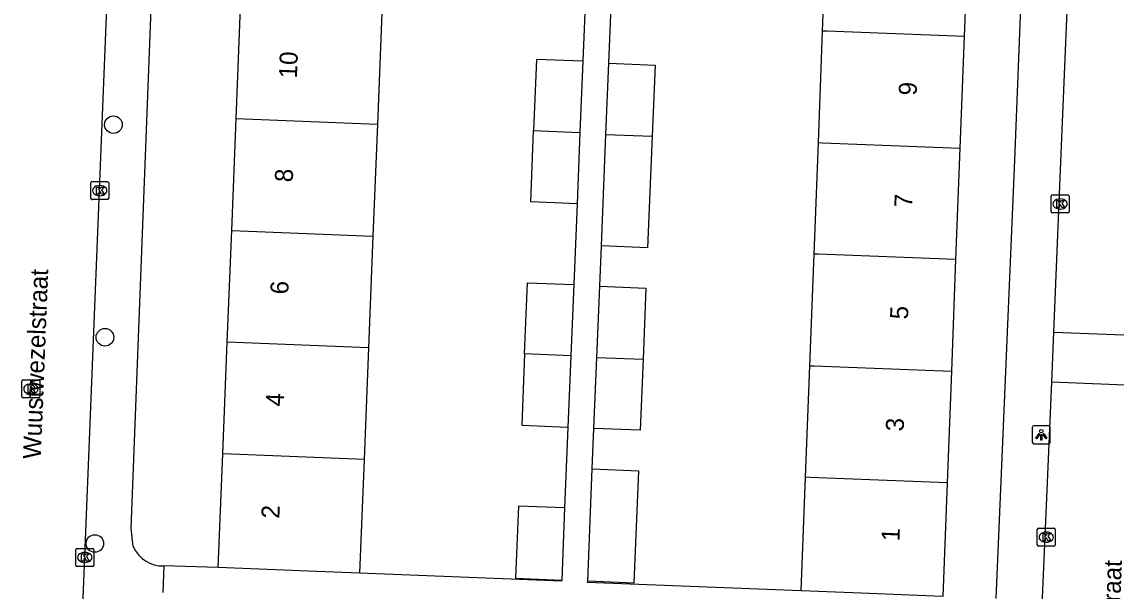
# Model space of a CAD drawing. Extents: x 160732 to 162105, y 387428 to 388479.
# Drawn here: x 161565.5 to 161626.3, y 387781.9 to 387813.6 of the extents above; entities that cross this region are included whole.
import ezdxf

# ---------------------------------------------------------------- set-up
doc = ezdxf.new("R2010")
doc.units = 0
for name, color, linetype in [('IMGEO_Boom', 7, 'Continuous'), ('IMGEO_Kolk', 7, 'Continuous'), ('IMGEO_Lichtpunt', 7, 'Continuous'), ('IMGEO_Openbare_ruimte_label', 7, 'Continuous'), ('IMGEO_Pand', 7, 'Continuous'), ('IMGEO_Pand_nummerreeks', 7, 'Continuous'), ('IMGEO_Rijbaan_lokaal_open', 7, 'Continuous'), ('IMGEO_Rioolput', 7, 'Continuous'), ('IMGEO_Voetpad_open', 7, 'Continuous')]:
    doc.layers.add(name, color=color, linetype=linetype)

msp = doc.modelspace()

# ---------------------------------------------------------------- linework, layer by layer
at = {"layer": 'IMGEO_Boom'}
for centre in [(161570.559, 387807.842), (161570.088, 387796.035), (161569.526, 387784.58)]:
    msp.add_circle(centre, 0.489, dxfattribs=at)
at = {"layer": 'IMGEO_Kolk'}
for p, q in [((161569.296, 387803.752), (161569.296, 387804.604)), ((161569.371, 387804.678), (161570.223, 387804.678)), ((161569.784, 387804.458), (161569.809, 387804.458)), ((161570.297, 387804.604), (161570.297, 387803.752)), ((161570.223, 387803.678), (161569.371, 387803.678)), ((161569.807, 387803.898), (161569.782, 387803.898)), ((161622.646, 387803.012), (161622.646, 387803.864)), ((161622.721, 387803.938), (161623.573, 387803.938)), ((161623.134, 387803.718), (161623.159, 387803.718)), ((161623.647, 387803.864), (161623.647, 387803.012)), ((161623.573, 387802.938), (161622.721, 387802.938)), ((161623.157, 387803.158), (161623.132, 387803.158)), ((161621.881, 387784.505), (161621.881, 387785.357)), ((161621.956, 387785.431), (161622.808, 387785.431)), ((161622.882, 387785.357), (161622.882, 387784.505)), ((161622.369, 387785.211), (161622.394, 387785.211)), ((161568.472, 387783.38), (161568.472, 387784.232)), ((161568.547, 387784.306), (161569.399, 387784.306)), ((161568.96, 387784.086), (161568.985, 387784.086)), ((161569.473, 387784.232), (161569.473, 387783.38)), ((161622.808, 387784.431), (161621.956, 387784.431)), ((161622.392, 387784.651), (161622.367, 387784.651)), ((161568.983, 387783.526), (161568.958, 387783.526)), ((161569.399, 387783.306), (161568.547, 387783.306))]:
    msp.add_line(p, q, dxfattribs=at)
for points in [[(161569.296, 387803.752), (161569.296, 387804.604)], [(161569.371, 387804.678), (161570.223, 387804.678)], [(161569.617, 387804.378), (161569.74, 387804.378), (161569.74, 387804.227), (161569.87, 387804.378), (161570.034, 387804.378), (161569.888, 387804.227), (161570.041, 387803.978), (161569.889, 387803.978), (161569.804, 387804.142), (161569.74, 387804.075), (161569.74, 387803.978), (161569.617, 387803.978), (161569.617, 387804.378)], [(161570.297, 387804.604), (161570.297, 387803.752)], [(161570.223, 387803.678), (161569.371, 387803.678)], [(161622.646, 387803.012), (161622.646, 387803.864)], [(161622.721, 387803.938), (161623.573, 387803.938)], [(161622.967, 387803.638), (161623.09, 387803.638), (161623.09, 387803.487), (161623.22, 387803.638), (161623.384, 387803.638), (161623.238, 387803.487), (161623.391, 387803.238), (161623.239, 387803.238), (161623.154, 387803.402), (161623.09, 387803.335), (161623.09, 387803.238), (161622.967, 387803.238), (161622.967, 387803.638)], [(161623.647, 387803.864), (161623.647, 387803.012)], [(161623.573, 387802.938), (161622.721, 387802.938)], [(161621.881, 387784.505), (161621.881, 387785.357)], [(161621.956, 387785.431), (161622.808, 387785.431)], [(161622.882, 387785.357), (161622.882, 387784.505)], [(161622.202, 387785.131), (161622.325, 387785.131), (161622.325, 387784.98), (161622.455, 387785.131), (161622.619, 387785.131), (161622.473, 387784.98), (161622.626, 387784.731), (161622.474, 387784.731), (161622.389, 387784.895), (161622.325, 387784.828), (161622.325, 387784.731), (161622.202, 387784.731), (161622.202, 387785.131)], [(161568.472, 387783.38), (161568.472, 387784.232)], [(161568.547, 387784.306), (161569.399, 387784.306)], [(161569.473, 387784.232), (161569.473, 387783.38)], [(161622.808, 387784.431), (161621.956, 387784.431)], [(161568.793, 387784.006), (161568.916, 387784.006), (161568.916, 387783.855), (161569.046, 387784.006), (161569.21, 387784.006), (161569.064, 387783.855), (161569.217, 387783.606), (161569.065, 387783.606), (161568.98, 387783.77), (161568.916, 387783.703), (161568.916, 387783.606), (161568.793, 387783.606), (161568.793, 387784.006)], [(161569.399, 387783.306), (161568.547, 387783.306)]]:
    msp.add_lwpolyline(points, dxfattribs=at)
for centre, start, end in [((161569.373, 387804.602), 91.55205, 178.44795), ((161569.373, 387804.602), 91.55205, 178.44795), ((161570.221, 387804.602), 1.55205, 88.44795), ((161570.221, 387804.602), 1.55205, 88.44795), ((161569.373, 387803.754), 181.55205, 268.44795), ((161569.373, 387803.754), 181.55205, 268.44795), ((161570.221, 387803.754), 271.55205, 358.44795), ((161570.221, 387803.754), 271.55205, 358.44795), ((161622.723, 387803.862), 91.55205, 178.44795), ((161622.723, 387803.862), 91.55205, 178.44795), ((161623.571, 387803.862), 1.55205, 88.44795), ((161623.571, 387803.862), 1.55205, 88.44795), ((161622.723, 387803.014), 181.55205, 268.44795), ((161622.723, 387803.014), 181.55205, 268.44795), ((161623.571, 387803.014), 271.55205, 358.44795), ((161623.571, 387803.014), 271.55205, 358.44795), ((161621.958, 387785.355), 91.55205, 178.44795), ((161621.958, 387785.355), 91.55205, 178.44795), ((161622.806, 387785.355), 1.55205, 88.44795), ((161622.806, 387785.355), 1.55205, 88.44795), ((161568.549, 387784.23), 91.55205, 178.44795), ((161568.549, 387784.23), 91.55205, 178.44795), ((161569.397, 387784.23), 1.55205, 88.44795), ((161569.397, 387784.23), 1.55205, 88.44795), ((161621.958, 387784.507), 181.55205, 268.44795), ((161621.958, 387784.507), 181.55205, 268.44795), ((161622.806, 387784.507), 271.55205, 358.44795), ((161622.806, 387784.507), 271.55205, 358.44795), ((161568.549, 387783.382), 181.55205, 268.44795), ((161568.549, 387783.382), 181.55205, 268.44795), ((161569.397, 387783.382), 271.55205, 358.44795), ((161569.397, 387783.382), 271.55205, 358.44795)]:
    msp.add_arc(centre, 0.0765, start, end, dxfattribs=at)
for centre, major_axis, ratio, start_param, end_param in [((161569.783, 387804.178), (-0.387, 0.002), 0.722429, 4.712389, 7.853982), ((161569.808, 387804.178), (-0.39, 0.002), 0.717154, 1.570796, 4.712389), ((161623.133, 387803.438), (-0.387, 0.002), 0.722429, 4.712389, 7.853982), ((161623.158, 387803.438), (-0.39, 0.002), 0.717154, 1.570796, 4.712389), ((161622.368, 387784.931), (-0.387, 0.002), 0.722429, 4.712389, 7.853982), ((161622.393, 387784.931), (-0.39, 0.002), 0.717154, 1.570796, 4.712389), ((161568.959, 387783.806), (-0.387, 0.002), 0.722429, 4.712389, 7.853982), ((161568.984, 387783.806), (-0.39, 0.002), 0.717154, 1.570796, 4.712389)]:
    msp.add_ellipse(centre, major_axis=major_axis, ratio=ratio, start_param=start_param, end_param=end_param, dxfattribs=at)
at = {"layer": 'IMGEO_Lichtpunt'}
for p, q in [((161621.605, 387791.023), (161621.605, 387790.216)), ((161621.605, 387791.023), (161621.605, 387790.216)), ((161622.507, 387791.118), (161621.699, 387791.118)), ((161622.507, 387791.118), (161621.699, 387791.118)), ((161622.601, 387790.216), (161622.601, 387791.023)), ((161622.601, 387790.216), (161622.601, 387791.023)), ((161621.699, 387790.122), (161622.507, 387790.122)), ((161621.699, 387790.122), (161622.507, 387790.122))]:
    msp.add_line(p, q, dxfattribs=at)
for points in [[(161621.979, 387790.687), (161622.018, 387790.659), (161621.83, 387790.397), (161621.792, 387790.424), (161621.979, 387790.687)], [(161622.081, 387790.639), (161622.128, 387790.639), (161622.128, 387790.317), (161622.081, 387790.317), (161622.081, 387790.639)], [(161622.191, 387790.659), (161622.229, 387790.686), (161622.416, 387790.424), (161622.377, 387790.396), (161622.191, 387790.659)]]:
    msp.add_lwpolyline(points, dxfattribs=at)
msp.add_circle((161622.104, 387790.821), 0.0994, dxfattribs=at)
for centre, start, end in [((161621.699, 387791.023), 90, 180), ((161621.699, 387791.023), 90, 180), ((161622.507, 387791.023), 0, 90), ((161622.507, 387791.023), 0, 90), ((161621.699, 387790.216), 180, 270), ((161621.699, 387790.216), 180, 270), ((161622.507, 387790.216), 270, 0), ((161622.507, 387790.216), 270, 360)]:
    msp.add_arc(centre, 0.0946, start, end, dxfattribs=at)
at = {"layer": 'IMGEO_Pand'}
for points in [[(161609.959, 387813.043), (161610.197, 387819.239)], [(161618.063, 387818.936), (161617.825, 387812.74)], [(161577.377, 387808.171), (161577.624, 387814.374)], [(161585.472, 387814.062), (161585.225, 387807.859)], [(161609.72, 387806.848), (161609.959, 387813.043)], [(161617.825, 387812.74), (161610.198, 387813.034), (161609.959, 387813.043)], [(161617.825, 387812.74), (161617.586, 387806.545)], [(161596.635, 387811.364), (161594.065, 387811.469), (161593.904, 387807.514)], [(161596.635, 387811.364), (161596.474, 387807.412)], [(161597.917, 387807.303), (161598.078, 387811.255)], [(161598.078, 387811.255), (161600.647, 387811.151), (161600.486, 387807.204)], [(161577.13, 387801.968), (161577.377, 387808.171)], [(161585.225, 387807.859), (161577.377, 387808.171)], [(161585.225, 387807.859), (161584.978, 387801.656)], [(161596.313, 387803.455), (161593.743, 387803.559), (161593.904, 387807.514)], [(161593.904, 387807.514), (161596.474, 387807.412)], [(161596.474, 387807.412), (161596.313, 387803.455)], [(161597.664, 387801.108), (161597.917, 387807.303)], [(161600.486, 387807.204), (161600.234, 387801.009), (161597.664, 387801.108)], [(161597.917, 387807.303), (161600.486, 387807.204)], [(161609.481, 387800.652), (161609.72, 387806.848)], [(161609.72, 387806.848), (161609.959, 387806.839), (161617.586, 387806.545)], [(161617.586, 387806.545), (161617.347, 387800.349)], [(161576.882, 387795.765), (161577.13, 387801.968)], [(161577.13, 387801.968), (161584.978, 387801.656)], [(161584.978, 387801.656), (161584.73, 387795.453)], [(161609.243, 387794.456), (161609.481, 387800.652)], [(161617.347, 387800.349), (161609.72, 387800.643), (161609.481, 387800.652)], [(161617.347, 387800.349), (161617.109, 387794.153)], [(161593.399, 387795.108), (161593.56, 387799.063), (161596.13, 387798.958)], [(161596.13, 387798.958), (161595.969, 387795.006)], [(161597.412, 387794.912), (161597.573, 387798.865)], [(161597.573, 387798.865), (161600.143, 387798.761), (161599.982, 387794.813)], [(161576.635, 387789.562), (161576.882, 387795.765)], [(161584.73, 387795.453), (161576.882, 387795.765)], [(161584.73, 387795.453), (161584.483, 387789.25)], [(161593.399, 387795.108), (161593.238, 387791.154), (161595.808, 387791.05)], [(161595.969, 387795.006), (161593.399, 387795.108)], [(161595.969, 387795.006), (161595.808, 387791.05)], [(161597.252, 387790.972), (161597.412, 387794.912)], [(161599.982, 387794.813), (161599.821, 387790.867), (161597.252, 387790.972)], [(161597.412, 387794.912), (161599.982, 387794.813)], [(161609.004, 387788.261), (161609.243, 387794.456)], [(161609.243, 387794.456), (161609.481, 387794.447), (161617.109, 387794.153)], [(161617.109, 387794.153), (161616.87, 387787.958)], [(161576.383, 387783.241), (161576.635, 387789.562)], [(161584.483, 387789.25), (161576.635, 387789.562)], [(161584.483, 387789.25), (161584.231, 387782.928)], [(161597.16, 387788.718), (161599.729, 387788.619), (161599.475, 387782.379), (161596.906, 387782.483)], [(161596.906, 387782.483), (161597.16, 387788.718)], [(161608.761, 387781.945), (161609.004, 387788.261)], [(161616.87, 387787.958), (161609.242, 387788.252), (161609.004, 387788.261)], [(161616.87, 387787.958), (161616.627, 387781.642)], [(161595.624, 387786.553), (161593.055, 387786.658), (161592.892, 387782.653), (161595.461, 387782.548)], [(161595.624, 387786.553), (161595.461, 387782.548)], [(161584.231, 387782.928), (161581.38, 387783.042), (161576.383, 387783.241)], [(161616.627, 387781.642), (161611.631, 387781.834), (161608.761, 387781.945)]]:
    msp.add_lwpolyline(points, dxfattribs=at)
at = {"layer": 'IMGEO_Rijbaan_lokaal_open'}
for points in [[(161571.185, 387839.783), (161568.877, 387782.009), (161568.218, 387766.815), (161568.179, 387765.857), (161567.896, 387758.971)], [(161622.804, 387796.319), (161623.199, 387805.772), (161623.734, 387818.589)], [(161622.688, 387793.532), (161622.804, 387796.319)], [(161622.804, 387796.319), (161629.587, 387796.053)], [(161621.047, 387756.33), (161621.192, 387759.429), (161621.427, 387764.443), (161622.688, 387793.532)], [(161629.479, 387793.265), (161622.688, 387793.532)]]:
    msp.add_lwpolyline(points, dxfattribs=at)
at = {"layer": 'IMGEO_Rioolput'}
for p, q in [((161565.473, 387792.741), (161565.473, 387793.593)), ((161565.548, 387793.667), (161566.4, 387793.667)), ((161565.961, 387793.447), (161565.986, 387793.447)), ((161566.474, 387793.593), (161566.474, 387792.741)), ((161566.4, 387792.667), (161565.548, 387792.667)), ((161565.984, 387792.887), (161565.959, 387792.887))]:
    msp.add_line(p, q, dxfattribs=at)
for points in [[(161565.473, 387792.741), (161565.473, 387793.593)], [(161565.548, 387793.667), (161566.4, 387793.667)], [(161566.062, 387793.365), (161565.81, 387793.367), (161565.81, 387792.967)], [(161565.988, 387793.286), (161565.934, 387793.286), (161565.934, 387793.205)], [(161565.934, 387793.205), (161565.986, 387793.205)], [(161566.474, 387793.593), (161566.474, 387792.741)], [(161566.4, 387792.667), (161565.548, 387792.667)], [(161565.81, 387792.967), (161565.934, 387792.967), (161565.934, 387793.129), (161565.945, 387793.129)], [(161565.992, 387793.1), (161566.063, 387792.967), (161566.203, 387792.967), (161566.138, 387793.093)]]:
    msp.add_lwpolyline(points, dxfattribs=at)
for centre, radius, start, end in [((161565.55, 387793.591), 0.0765, 91.55205, 178.44795), ((161565.55, 387793.591), 0.0765, 91.55205, 178.44795), ((161565.97, 387793.394), 0.19, 274.7715, 282.96867), ((161565.994, 387793.19), 0.0964, 77.00612, 93.18647), ((161566.008, 387793.247), 0.0378, 276.66336, 79.67722), ((161566.061, 387793.255), 0.109, 350.36119, 89.41601), ((161566.059, 387793.255), 0.112, 277.58423, 350.98172), ((161566.398, 387793.591), 0.0765, 1.55205, 88.44795), ((161566.398, 387793.591), 0.0765, 1.55205, 88.44795), ((161565.55, 387792.743), 0.0765, 181.55205, 268.44795), ((161565.55, 387792.743), 0.0765, 181.55205, 268.44795), ((161565.944, 387793.076), 0.0533, 26.02933, 88.69889), ((161566.043, 387793.04), 0.108, 29.51342, 73.79051), ((161566.398, 387792.743), 0.0765, 271.55205, 358.44795), ((161566.398, 387792.743), 0.0765, 271.55205, 358.44795)]:
    msp.add_arc(centre, radius, start, end, dxfattribs=at)
for centre, major_axis, ratio, start_param, end_param in [((161565.96, 387793.167), (-0.387, 0.002), 0.722429, 4.712389, 7.853982), ((161565.985, 387793.167), (-0.39, 0.002), 0.717154, 1.570796, 4.712389)]:
    msp.add_ellipse(centre, major_axis=major_axis, ratio=ratio, start_param=start_param, end_param=end_param, dxfattribs=at)
at = {"layer": 'IMGEO_Voetpad_open'}
for points in [[(161571.661, 387784.408), (161571.551, 387785.427), (161573.786, 387843.639)], [(161622.097, 387843.718), (161621.248, 387821.925), (161620.622, 387805.873), (161619.584, 387781.516)], [(161596.818, 387815.861), (161596.635, 387811.364)], [(161598.078, 387811.255), (161598.261, 387815.752)], [(161596.313, 387803.455), (161596.13, 387798.958)], [(161597.573, 387798.865), (161597.664, 387801.108)], [(161595.808, 387791.05), (161595.624, 387786.553)], [(161597.16, 387788.718), (161597.252, 387790.972)], [(161573.36, 387783.33), (161573.306, 387781.863)], [(161576.383, 387783.241), (161573.36, 387783.33)], [(161595.461, 387782.548), (161595.458, 387782.478), (161584.231, 387782.928)], [(161608.761, 387781.945), (161596.903, 387782.42), (161596.906, 387782.483)]]:
    msp.add_lwpolyline(points, dxfattribs=at)
msp.add_arc((161573.314, 387785.135), 1.806, 203.74357, 271.46692, dxfattribs=at)

# ---------------------------------------------------------------- texts
at = {"layer": 'IMGEO_Openbare_ruimte_label'}
for s, p in [('Wuustwezelstraat', (161566.526, 387789.257)), ('Wilrijkstraat', (161626.316, 387776.729))]:
    msp.add_text(s, height=1, rotation=87.76436, dxfattribs=at).set_placement(p)
at = {"layer": 'IMGEO_Pand_nummerreeks'}
for s, rotation, p in [('10', 87.71656, (161580.749, 387810.4)), ('9', 87.79478, (161615.176, 387809.452)), ('8', 87.71656, (161580.519, 387804.634)), ('7', 87.79478, (161614.936, 387803.232)), ('6', 87.71656, (161580.27, 387798.403)), ('5', 87.79478, (161614.697, 387797.013)), ('4', 87.71656, (161580.022, 387792.176)), ('3', 87.79478, (161614.457, 387790.793)), ('2', 87.71656, (161579.774, 387785.947)), ('1', 87.79478, (161614.222, 387784.687))]:
    msp.add_text(s, height=1, rotation=rotation, dxfattribs=at).set_placement(p)

doc.saveas('drawing.dxf')
